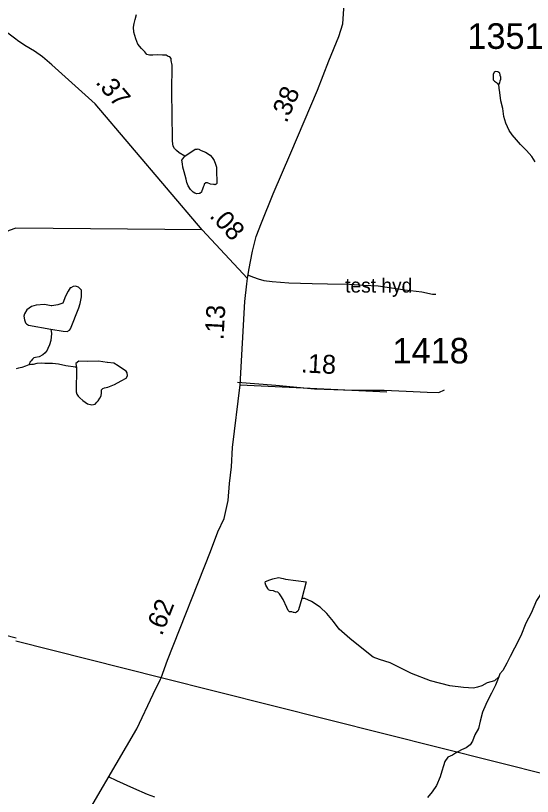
# Model space of a CAD drawing. Extents: x 1950930 to 2061844, y 904556 to 1017002.
# Drawn here: x 2000076 to 2003505, y 974830 to 980013 of the extents above; entities that cross this region are included whole.
import ezdxf

# ---------------------------------------------------------------- set-up
doc = ezdxf.new("R2010")
doc.units = 0
for name, color, linetype in [('Exist Hydrographic Creek Single Shore', 7, 'Continuous'), ('Exist Hydrographic Misc Water Feature', 7, 'Continuous'), ('Exist Road Non-System Type 51', 7, 'Continuous'), ('Exist Road Non-System Type 51 Label', 7, 'Continuous'), ('Exist Road Primary US Structure Standard Bridge CELL', 7, 'Continuous'), ('Exist Road Secondary Type 41 Attributed', 7, 'Continuous'), ('Exist Road Secondary Type 51 Attributed', 7, 'Continuous'), ('Exist Road Secondary Type 51 Number Label', 7, 'Continuous'), ('Exist Utilities Electrical Transmission Line', 7, 'Continuous')]:
    doc.layers.add(name, color=color, linetype=linetype)

msp = doc.modelspace()

# ---------------------------------------------------------------- linework, layer by layer
at = {"layer": 'Exist Hydrographic Creek Single Shore'}
for points in [[(2003771.9, 976297.2), (2003729.9, 976265.3), (2003683.8, 976255.4), (2003648.1, 976243.4), (2003616, 976231.2), (2003591.8, 976221.2), (2003569.8, 976187.2), (2003531.9, 976131.2), (2003496, 976047.3), (2003460.1, 975979.1), (2003428.2, 975895.1), (2003386.2, 975814.9), (2003356.1, 975759.1), (2003334.2, 975714.9), (2003308.2, 975664.9), (2003288.4, 975643), (2003282.4, 975623.1)], [(2003282.4, 975623.1), (2003260.3, 975569.1), (2003232.3, 975514.9), (2003212.5, 975478.8), (2003196.3, 975440.8), (2003174.5, 975388.7), (2003158.5, 975329), (2003146.4, 975281), (2003122.5, 975238.8), (2003106.6, 975196.8), (2003092.6, 975172.8), (2003064.6, 975152.7), (2003034.5, 975138.9), (2002994.6, 975116.8), (2002974.7, 975104.7), (2002958.4, 975096.8), (2002942.6, 975090.6), (2002924.5, 975060.8), (2002914.8, 975032.8), (2002904.5, 974996.6), (2002892.6, 974960.7), (2002868.8, 974902.8), (2002840.7, 974860.7), (2002808.7, 974822.6)]]:
    msp.add_lwpolyline(points, dxfattribs=at)
at = {"layer": 'Exist Hydrographic Misc Water Feature'}
for points in [[(2001198, 979080.2), (2001162, 979101.9), (2001143.9, 979118), (2001130.1, 979130.1), (2001121.9, 979146.1), (2001118, 979180), (2001117.8, 979236.1), (2001115.8, 979311.9), (2001111.5, 979548), (2001115.5, 979644.1), (2001113.7, 979684.1), (2001107.4, 979716.1), (2001107.7, 979727.9), (2001099.4, 979740.2), (2001087.6, 979742.1), (2001075.6, 979749.9), (2001051.4, 979750.1), (2001015.6, 979752.1), (2000987.4, 979750.1), (2000963.4, 979749.9), (2000947.4, 979753.9), (2000933.3, 979771.9), (2000911.5, 979794), (2000887.5, 979824.1), (2000873.5, 979859.8), (2000861.3, 979904), (2000857.3, 979935.9), (2000863.4, 979960.1), (2000869.2, 979987.9), (2000877.4, 980019.9)], [(2003281.9, 979555.5), (2003289.7, 979567.5), (2003291.9, 979579.6), (2003295.8, 979591.3), (2003295.7, 979603.5), (2003291.7, 979615.4), (2003291.8, 979619.3), (2003287.8, 979631.5), (2003275.8, 979639.3), (2003259.7, 979641.3), (2003251.8, 979637.5), (2003243.6, 979623.2), (2003243.8, 979615.4), (2003243.7, 979611.4), (2003243.8, 979599.3), (2003243.9, 979587.5), (2003253.8, 979577.4), (2003265.8, 979569.3), (2003273.8, 979561.6), (2003281.9, 979555.5)], [(2003522.3, 979041.5), (2003500.1, 979077.4), (2003466.1, 979117.5), (2003425.9, 979157.4), (2003400, 979189.4), (2003370.2, 979221.5), (2003350.1, 979251.5), (2003328.1, 979299.5), (2003315.9, 979343.4), (2003307.8, 979395.5), (2003295.8, 979447.6), (2003287.7, 979503.5), (2003283.7, 979531.5), (2003281.9, 979555.5)], [(2001198, 979080.2), (2001267.8, 979126), (2001271.8, 979126.2), (2001280, 979126.1), (2001287.9, 979128.2), (2001308, 979118.3), (2001336, 979106.2), (2001366.1, 979086.2), (2001379.9, 979070.2), (2001394, 979052.1), (2001402, 979028), (2001408.1, 979006.2), (2001407.9, 978964.2), (2001412, 978926.1), (2001410, 978906.1), (2001410.1, 978898.2), (2001406.1, 978894), (2001400.1, 978890.2), (2001396.2, 978892.3), (2001391.9, 978892), (2001388, 978892.1), (2001370, 978894.1), (2001350.2, 978902.1), (2001338, 978902), (2001328, 978894), (2001324.1, 978882.3), (2001320, 978874.2), (2001316.2, 978862.1), (2001312, 978850), (2001310.2, 978842.2), (2001298.2, 978831.9), (2001294.2, 978832), (2001278.1, 978830.1), (2001266, 978833.9), (2001254.1, 978842), (2001236, 978858.2), (2001220.1, 978882.1), (2001212.1, 978905.9), (2001207.9, 978928), (2001194.2, 978976.2), (2001186, 979007.9), (2001184.1, 979029.9), (2001178.1, 979054), (2001198, 979080.2)], [(2000308.7, 977931.2), (2000392.5, 977919.3), (2000418.7, 977915.5), (2000432.6, 977925.4), (2000440.7, 977933.4), (2000494.5, 978073.4), (2000504.6, 978101.4), (2000514.3, 978145.5), (2000512.3, 978189.6), (2000494.3, 978209.6), (2000474.5, 978217.6), (2000458.4, 978215.6), (2000442.4, 978205.4), (2000438.5, 978205.5), (2000424.5, 978183.5), (2000406.5, 978151.4), (2000388.4, 978103.5), (2000356.4, 978093.3), (2000316.5, 978087.3), (2000312.6, 978087.4), (2000268.5, 978095.5), (2000212.6, 978091.4), (2000180.6, 978083.2), (2000150.6, 978059.2), (2000134.6, 978033.3), (2000130.7, 978017.3), (2000134.4, 977993.3), (2000140.6, 977973.1), (2000148.7, 977967.4), (2000160.6, 977959.2), (2000308.7, 977931.2)], [(2000308.7, 977931.2), (2000314.7, 977903.5), (2000308.8, 977855.4), (2000300.7, 977827.4), (2000290.6, 977803.3), (2000284.8, 977791.3), (2000272.7, 977775.4), (2000256.6, 977761.3), (2000232.7, 977747.4), (2000208.7, 977743.3), (2000196.8, 977741.2), (2000188.8, 977733.2), (2000178.7, 977721.3), (2000170.6, 977713.2), (2000168.7, 977701.1), (2000164.7, 977695.3)], [(2000164.7, 977695.3), (2000140.8, 977685.3), (2000116.7, 977677.2), (2000094.6, 977673.1), (2000078.8, 977669.2)], [(2000480.6, 977675.6), (2000472.8, 977679.4), (2000408.7, 977687.3), (2000360.7, 977699.4), (2000320.7, 977703.2), (2000268.9, 977703.3), (2000244.6, 977705.4), (2000216.7, 977703.4), (2000192.6, 977697.3), (2000180.8, 977697.3), (2000164.7, 977695.3)], [(2000480.6, 977675.6), (2000477, 977515.5), (2000482.9, 977499.3), (2000490.8, 977487.3), (2000502.7, 977475.3), (2000523, 977457.5), (2000552.8, 977435.5), (2000580.9, 977429.4), (2000604.9, 977433.5), (2000615.1, 977447.4), (2000622.8, 977455.4), (2000635, 977473.5), (2000642.8, 977489.4), (2000644.9, 977509.4), (2000646.9, 977529.4), (2000655, 977537.4), (2000664.9, 977541.5), (2000689, 977545.6), (2000733, 977563.7), (2000776.8, 977587.7), (2000808.7, 977605.8), (2000818.9, 977621.7), (2000816.6, 977641.7), (2000808.7, 977653.7), (2000792.8, 977663.6), (2000756.9, 977687.6), (2000726.7, 977705.6), (2000684.8, 977709.4), (2000682.9, 977711.5), (2000626.6, 977719.5), (2000554.7, 977717.4), (2000494.7, 977719.6), (2000476.6, 977703.6), (2000480.6, 977675.6)], [(2001975.9, 976144.1), (2001952, 976068.1), (2001947.9, 976060), (2001939.9, 976052.3), (2001931.9, 976048.2), (2001923.8, 976050), (2001919.8, 976050.1), (2001907.8, 976054.3), (2001892.1, 976056.3), (2001884, 976064.3), (2001875.9, 976084.2), (2001851.7, 976136.2), (2001835.8, 976162.1), (2001827.9, 976174.1), (2001815.7, 976186.2), (2001799.9, 976188.1), (2001786, 976194), (2001765.7, 976198), (2001753.6, 976202.2), (2001749.9, 976210.2), (2001735.9, 976232.1), (2001731.6, 976248), (2001733.7, 976256.1), (2001739.7, 976259.9), (2001755.6, 976266.2), (2001783.7, 976274.1), (2001819.6, 976282.3), (2001851.6, 976276), (2001865.7, 976272.1), (2002003.8, 976254.1), (2001975.9, 976144.1)], [(2003282.4, 975623.1), (2003252.4, 975596.8), (2003204.2, 975585), (2003168.3, 975564.8), (2003140.2, 975554.8), (2003114.2, 975548.8), (2003048.3, 975552.8), (2002956.3, 975564.9), (2002828.3, 975596.8), (2002702.4, 975646.6), (2002628.3, 975682.6), (2002560.1, 975716.5), (2002490.3, 975738.6), (2002448, 975754.6), (2002384, 975804.5), (2002294, 975878.3), (2002222.1, 975940.5), (2002186.1, 975990.4), (2002139.9, 976044.2), (2002095.8, 976086.2), (2002039.8, 976124.4), (2001995.9, 976144.4), (2001975.9, 976144.1)]]:
    msp.add_lwpolyline(points, dxfattribs=at)
at = {"layer": 'Exist Road Non-System Type 51'}
for points in [[(2001613.5, 978293), (2001654, 978276.1), (2001685.6, 978265.2), (2001723.5, 978255.2), (2001779.2, 978248.2), (2001888.2, 978238.2), (2002044.4, 978234.3), (2002145.6, 978232), (2002291.4, 978230.1), (2002387.2, 978223.1), (2002480.8, 978218.5), (2002658.1, 978193.4), (2002771.9, 978179.4), (2002842.1, 978164.8), (2002864.1, 978163.4)], [(2001548.1, 977579.6), (2001803.2, 977559.2), (2002058.9, 977536.2), (2002316, 977526.2), (2002520.4, 977526.2), (2002667.1, 977519.7), (2002805.6, 977513.1), (2002884.8, 977511.4), (2002921, 977527.9)], [(2000690.5, 974962.6), (2000744.8, 974935.1), (2000858, 974884.4), (2000948.9, 974844.2), (2000997.1, 974828.2)]]:
    msp.add_lwpolyline(points, dxfattribs=at)
at = {"layer": 'Exist Road Secondary Type 41 Attributed'}
msp.add_lwpolyline([(2001314.4, 978591), (2000078.3, 978602.3), (2000032.7, 978587.7), (1999999.1, 978569.7), (1999864.3, 978502.6), (1999653.6, 978416.9), (1999497.2, 978369.2), (1999379, 978325.5), (1999246.8, 978267.6), (1999054.6, 978175.9), (1998930.5, 978124.3), (1998836.4, 978090.4), (1998802.5, 978076.5), (1998674.4, 978062.8), (1998584.3, 978072.8), (1998508.4, 978089)], dxfattribs=at)
at = {"layer": 'Exist Road Secondary Type 51 Attributed'}
for p, q in [((2001613.9, 978268.2), (2001314.4, 978591)), ((2001565, 977562.9), (2002539.8, 977515.1))]:
    msp.add_line(p, q, dxfattribs=at)
for points in [[(2001613.9, 978268.2), (2001623.8, 978324.2), (2001648.1, 978450.2), (2001672.4, 978547.1), (2001708.3, 978637.2), (2001784.3, 978829.3), (2001902.2, 979101.3), (2002077.9, 979517.4), (2002153.8, 979713.5), (2002219.7, 979873.6), (2002247.7, 979959.6), (2002253.6, 980057.7), (2002257.6, 980153.7)], [(2001314.4, 978591), (2000604.2, 979426.7), (2000315.7, 979686.5), (2000253.5, 979738.4), (2000201.5, 979776.5), (2000137.5, 979814.4), (2000087.6, 979848.5), (2000077.5, 979856.3), (1999952.5, 979950)], [(2001565, 977562.9), (2001595.8, 978115.1), (2001609.7, 978232.3), (2001613.9, 978268.2)], [(2000454.3, 974549.3), (2000880.2, 975279.7), (2000988.2, 975508.4), (2001038.1, 975608.6), (2001041.3, 975617.6), (2001084.1, 975734.5), (2001369.8, 976456.8), (2001417.7, 976586.8), (2001460.2, 976675.8), (2001486.2, 976793.9), (2001495.3, 976906.9), (2001509.3, 977018.9), (2001515.3, 977147), (2001565, 977562.9)]]:
    msp.add_lwpolyline(points, dxfattribs=at)
at = {"layer": 'Exist Utilities Electrical Transmission Line'}
for p, q in [((2001041.3, 975617.6), (2000078, 975860.1)), ((2006856.2, 974153.8), (2001041.3, 975617.6))]:
    msp.add_line(p, q, dxfattribs=at)
msp.add_lwpolyline([(1994106.8, 978005.9), (1994970.3, 977637.1), (1997743.8, 976497.9), (1999107.1, 976133.3), (2000078.9, 975883.5)], dxfattribs=at)

# ---------------------------------------------------------------- texts
at = {"layer": 'Exist Road Non-System Type 51 Label'}
msp.add_text('  test hyd', height=95, dxfattribs=at).set_placement((2002192.1, 978174.6))
at = {"layer": 'Exist Road Primary US Structure Standard Bridge CELL'}
for s, rotation, p in [('.37', 310.3594, (2000601.9, 979568.1)), ('.38', 67.108, (2001873.3, 979295.3)), ('.08', 312.8501, (2001357.2, 978679.7)), ('.13', 86.8088, (2001455, 977857.3)), ('.18', 357.192, (2001966.9, 977645.2)), ('.62', 68.4201, (2001046, 975891.6))]:
    msp.add_text(s, height=125, rotation=rotation, dxfattribs=at).set_placement(p)
at = {"layer": 'Exist Road Secondary Type 51 Number Label'}
for s, p in [('1351', (2003073.4, 979792.3)), ('1418', (2002576.6, 977704))]:
    msp.add_text(s, height=170, dxfattribs=at).set_placement(p)

doc.saveas('drawing.dxf')
